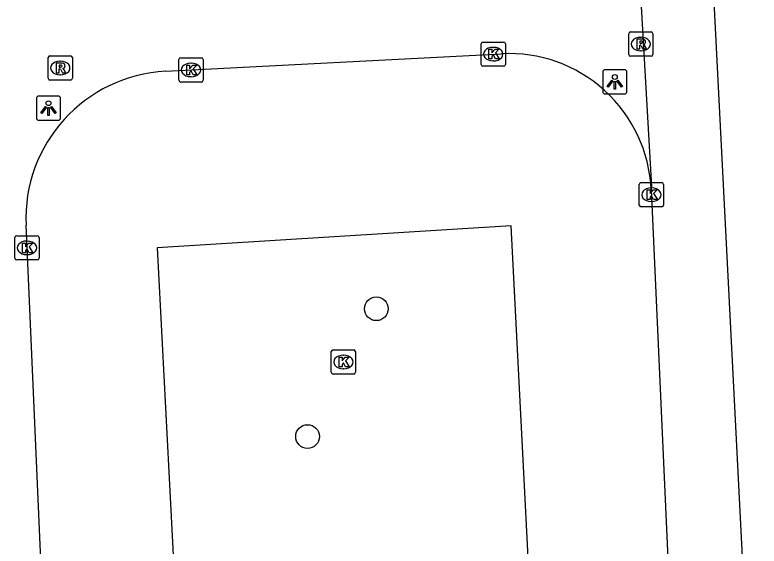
# Model space of a CAD drawing. Extents: x 160557 to 161245, y 385330 to 386505.
# Drawn here: x 160901.42 to 160932.17, y 385419.36 to 385441.3 of the extents above; entities that cross this region are included whole.
import ezdxf

# ---------------------------------------------------------------- set-up
doc = ezdxf.new("R2010")
doc.units = 0
for name, color, linetype in [('IMGEO_Boom', 7, 'Continuous'), ('IMGEO_Kolk', 7, 'Continuous'), ('IMGEO_Lichtpunt', 7, 'Continuous'), ('IMGEO_Rijbaan_lokaal_open', 7, 'Continuous'), ('IMGEO_Rioolput', 7, 'Continuous'), ('IMGEO_Voetpad_open', 7, 'Continuous')]:
    doc.layers.add(name, color=color, linetype=linetype)

msp = doc.modelspace()

# ---------------------------------------------------------------- linework, layer by layer
at = {"layer": 'IMGEO_Boom'}
for centre in [(160916.354, 385429.163), (160913.51, 385423.886)]:
    msp.add_circle(centre, 0.489, dxfattribs=at)
at = {"layer": 'IMGEO_Kolk'}
for p, q in [((160920.684, 385439.252), (160920.684, 385440.104)), ((160920.759, 385440.178), (160921.611, 385440.178)), ((160921.685, 385440.104), (160921.685, 385439.252)), ((160921.172, 385439.958), (160921.197, 385439.958)), ((160908.194, 385438.601), (160908.194, 385439.453)), ((160908.269, 385439.527), (160909.121, 385439.527)), ((160909.195, 385439.453), (160909.195, 385438.601)), ((160921.195, 385439.398), (160921.17, 385439.398)), ((160908.682, 385439.307), (160908.707, 385439.307)), ((160921.611, 385439.178), (160920.759, 385439.178)), ((160908.705, 385438.747), (160908.68, 385438.747)), ((160909.121, 385438.527), (160908.269, 385438.527)), ((160927.221, 385433.446), (160927.221, 385434.298)), ((160927.296, 385434.372), (160928.148, 385434.372)), ((160927.709, 385434.152), (160927.734, 385434.152)), ((160928.222, 385434.298), (160928.222, 385433.446)), ((160927.732, 385433.592), (160927.707, 385433.592)), ((160928.148, 385433.372), (160927.296, 385433.372)), ((160901.415, 385431.252), (160901.415, 385432.104)), ((160901.49, 385432.178), (160902.342, 385432.178)), ((160902.416, 385432.104), (160902.416, 385431.252)), ((160901.903, 385431.958), (160901.928, 385431.958)), ((160901.926, 385431.398), (160901.901, 385431.398)), ((160902.342, 385431.178), (160901.49, 385431.178)), ((160914.492, 385426.541), (160914.492, 385427.393)), ((160914.567, 385427.467), (160915.419, 385427.467)), ((160915.493, 385427.393), (160915.493, 385426.541)), ((160914.98, 385427.247), (160915.005, 385427.247)), ((160915.419, 385426.467), (160914.567, 385426.467)), ((160915.003, 385426.687), (160914.978, 385426.687))]:
    msp.add_line(p, q, dxfattribs=at)
for points in [[(160920.684, 385439.252), (160920.684, 385440.104)], [(160920.759, 385440.178), (160921.611, 385440.178)], [(160921.685, 385440.104), (160921.685, 385439.252)], [(160921.005, 385439.878), (160921.128, 385439.878), (160921.128, 385439.727), (160921.258, 385439.878), (160921.422, 385439.878), (160921.276, 385439.727), (160921.429, 385439.478), (160921.277, 385439.478), (160921.192, 385439.642), (160921.128, 385439.575), (160921.128, 385439.478), (160921.005, 385439.478), (160921.005, 385439.878)], [(160908.194, 385438.601), (160908.194, 385439.453)], [(160908.269, 385439.527), (160909.121, 385439.527)], [(160909.195, 385439.453), (160909.195, 385438.601)], [(160908.515, 385439.227), (160908.638, 385439.227), (160908.638, 385439.076), (160908.768, 385439.227), (160908.932, 385439.227), (160908.786, 385439.076), (160908.939, 385438.827), (160908.787, 385438.827), (160908.702, 385438.991), (160908.638, 385438.924), (160908.638, 385438.827), (160908.515, 385438.827), (160908.515, 385439.227)], [(160921.611, 385439.178), (160920.759, 385439.178)], [(160909.121, 385438.527), (160908.269, 385438.527)], [(160927.221, 385433.446), (160927.221, 385434.298)], [(160927.296, 385434.372), (160928.148, 385434.372)], [(160928.222, 385434.298), (160928.222, 385433.446)], [(160927.542, 385434.072), (160927.665, 385434.072), (160927.665, 385433.921), (160927.795, 385434.072), (160927.959, 385434.072), (160927.813, 385433.921), (160927.966, 385433.672), (160927.814, 385433.672), (160927.729, 385433.836), (160927.665, 385433.769), (160927.665, 385433.672), (160927.542, 385433.672), (160927.542, 385434.072)], [(160928.148, 385433.372), (160927.296, 385433.372)], [(160901.415, 385431.252), (160901.415, 385432.104)], [(160901.49, 385432.178), (160902.342, 385432.178)], [(160902.416, 385432.104), (160902.416, 385431.252)], [(160901.736, 385431.878), (160901.859, 385431.878), (160901.859, 385431.727), (160901.989, 385431.878), (160902.153, 385431.878), (160902.007, 385431.727), (160902.16, 385431.478), (160902.008, 385431.478), (160901.923, 385431.642), (160901.859, 385431.575), (160901.859, 385431.478), (160901.736, 385431.478), (160901.736, 385431.878)], [(160902.342, 385431.178), (160901.49, 385431.178)], [(160914.492, 385426.541), (160914.492, 385427.393)], [(160914.567, 385427.467), (160915.419, 385427.467)], [(160915.493, 385427.393), (160915.493, 385426.541)], [(160914.813, 385427.167), (160914.936, 385427.167), (160914.936, 385427.016), (160915.066, 385427.167), (160915.23, 385427.167), (160915.084, 385427.016), (160915.237, 385426.767), (160915.085, 385426.767), (160915, 385426.931), (160914.936, 385426.864), (160914.936, 385426.767), (160914.813, 385426.767), (160914.813, 385427.167)], [(160915.419, 385426.467), (160914.567, 385426.467)]]:
    msp.add_lwpolyline(points, dxfattribs=at)
for centre, start, end in [((160920.761, 385440.102), 91.552, 178.448), ((160920.761, 385440.102), 91.552, 178.448), ((160921.609, 385440.102), 1.552, 88.448), ((160921.609, 385440.102), 1.552, 88.448), ((160908.271, 385439.451), 91.552, 178.448), ((160908.271, 385439.451), 91.552, 178.448), ((160909.119, 385439.451), 1.552, 88.448), ((160909.119, 385439.451), 1.552, 88.448), ((160920.761, 385439.254), 181.552, 268.448), ((160920.761, 385439.254), 181.552, 268.448), ((160921.609, 385439.254), 271.552, 358.448), ((160921.609, 385439.254), 271.552, 358.448), ((160908.271, 385438.603), 181.552, 268.448), ((160908.271, 385438.603), 181.552, 268.448), ((160909.119, 385438.603), 271.552, 358.448), ((160909.119, 385438.603), 271.552, 358.448), ((160927.298, 385434.296), 91.552, 178.448), ((160927.298, 385434.296), 91.552, 178.448), ((160928.146, 385434.296), 1.552, 88.448), ((160928.146, 385434.296), 1.552, 88.448), ((160927.298, 385433.448), 181.552, 268.448), ((160927.298, 385433.448), 181.552, 268.448), ((160928.146, 385433.448), 271.552, 358.448), ((160928.146, 385433.448), 271.552, 358.448), ((160901.492, 385432.102), 91.552, 178.448), ((160901.492, 385432.102), 91.552, 178.448), ((160902.34, 385432.102), 1.552, 88.448), ((160902.34, 385432.102), 1.552, 88.448), ((160901.492, 385431.254), 181.552, 268.448), ((160901.492, 385431.254), 181.552, 268.448), ((160902.34, 385431.254), 271.552, 358.448), ((160902.34, 385431.254), 271.552, 358.448), ((160914.569, 385427.391), 91.552, 178.448), ((160914.569, 385427.391), 91.552, 178.448), ((160915.417, 385427.391), 1.552, 88.448), ((160915.417, 385427.391), 1.552, 88.448), ((160914.569, 385426.543), 181.552, 268.448), ((160914.569, 385426.543), 181.552, 268.448), ((160915.417, 385426.543), 271.552, 358.448), ((160915.417, 385426.543), 271.552, 358.448)]:
    msp.add_arc(centre, 0.0765, start, end, dxfattribs=at)
for centre, major_axis, ratio, start_param, end_param in [((160921.171, 385439.678), (-0.387, 0.002), 0.722429, 4.712389, 7.853982), ((160921.196, 385439.678), (-0.39, 0.002), 0.717154, 1.570796, 4.712389), ((160908.681, 385439.027), (-0.387, 0.002), 0.722429, 4.712389, 7.853982), ((160908.706, 385439.027), (-0.39, 0.002), 0.717154, 1.570796, 4.712389), ((160927.708, 385433.872), (-0.387, 0.002), 0.722429, 4.712389, 7.853982), ((160927.733, 385433.872), (-0.39, 0.002), 0.717154, 1.570796, 4.712389), ((160901.902, 385431.678), (-0.387, 0.002), 0.722429, 4.712389, 7.853982), ((160901.927, 385431.678), (-0.39, 0.002), 0.717154, 1.570796, 4.712389), ((160914.979, 385426.967), (-0.387, 0.002), 0.722429, 4.712389, 7.853982), ((160915.004, 385426.967), (-0.39, 0.002), 0.717154, 1.570796, 4.712389)]:
    msp.add_ellipse(centre, major_axis=major_axis, ratio=ratio, start_param=start_param, end_param=end_param, dxfattribs=at)
at = {"layer": 'IMGEO_Lichtpunt'}
for p, q in [((160925.712, 385438.936), (160925.712, 385438.129)), ((160925.712, 385438.936), (160925.712, 385438.129)), ((160926.614, 385439.031), (160925.806, 385439.031)), ((160926.614, 385439.031), (160925.806, 385439.031)), ((160926.708, 385438.129), (160926.708, 385438.936)), ((160926.708, 385438.129), (160926.708, 385438.936)), ((160902.305, 385437.852), (160902.305, 385437.045)), ((160902.305, 385437.852), (160902.305, 385437.045)), ((160903.207, 385437.947), (160902.399, 385437.947)), ((160903.207, 385437.947), (160902.399, 385437.947)), ((160903.301, 385437.045), (160903.301, 385437.852)), ((160903.301, 385437.045), (160903.301, 385437.852)), ((160925.806, 385438.035), (160926.614, 385438.035)), ((160925.806, 385438.035), (160926.614, 385438.035)), ((160902.399, 385436.951), (160903.207, 385436.951)), ((160902.399, 385436.951), (160903.207, 385436.951))]:
    msp.add_line(p, q, dxfattribs=at)
for points in [[(160926.086, 385438.6), (160926.125, 385438.572), (160925.937, 385438.31), (160925.899, 385438.337), (160926.086, 385438.6)], [(160926.188, 385438.552), (160926.235, 385438.552), (160926.235, 385438.23), (160926.188, 385438.23), (160926.188, 385438.552)], [(160926.298, 385438.572), (160926.336, 385438.599), (160926.523, 385438.337), (160926.484, 385438.309), (160926.298, 385438.572)], [(160902.679, 385437.516), (160902.718, 385437.488), (160902.53, 385437.226), (160902.492, 385437.253), (160902.679, 385437.516)], [(160902.891, 385437.488), (160902.929, 385437.515), (160903.116, 385437.253), (160903.077, 385437.225), (160902.891, 385437.488)], [(160902.781, 385437.468), (160902.828, 385437.468), (160902.828, 385437.146), (160902.781, 385437.146), (160902.781, 385437.468)]]:
    msp.add_lwpolyline(points, dxfattribs=at)
for centre in [(160926.211, 385438.734), (160902.804, 385437.65)]:
    msp.add_circle(centre, 0.0994, dxfattribs=at)
for centre, start, end in [((160925.806, 385438.936), 90, 180), ((160925.806, 385438.936), 90, 180), ((160926.614, 385438.936), 0, 90), ((160926.614, 385438.936), 0, 90), ((160902.399, 385437.852), 90, 180), ((160902.399, 385437.852), 90, 180), ((160903.207, 385437.852), 0, 90), ((160903.207, 385437.852), 0, 90), ((160925.806, 385438.129), 180, 270), ((160925.806, 385438.129), 180, 270), ((160926.614, 385438.129), 270, 0), ((160926.614, 385438.129), 270, 360), ((160902.399, 385437.045), 180, 270), ((160902.399, 385437.045), 180, 270), ((160903.207, 385437.045), 270, 0), ((160903.207, 385437.045), 270, 360)]:
    msp.add_arc(centre, 0.0946, start, end, dxfattribs=at)
at = {"layer": 'IMGEO_Rijbaan_lokaal_open'}
for points in [[(160907.647, 385438.972), (160921.529, 385439.695)], [(160927.711, 385434.087), (160928.798, 385410.012), (160930.421, 385378.278), (160930.613, 385374.533), (160930.677, 385373.303), (160930.876, 385369.442), (160932.172, 385344.383)], [(160902.976, 385407.8), (160901.875, 385432.61)], [(160921.926, 385432.593), (160907.294, 385431.683), (160908.535, 385407.889), (160908.547, 385407.673), (160910.933, 385407.805), (160923.158, 385408.482), (160923.146, 385408.698), (160921.926, 385432.593)]]:
    msp.add_lwpolyline(points, dxfattribs=at)
for centre, radius, start, end in [((160921.834, 385433.82), 5.883, 2.6017, 92.9728), ((160907.964, 385432.885), 6.095, 92.9784, 182.5891)]:
    msp.add_arc(centre, radius, start, end, dxfattribs=at)
at = {"layer": 'IMGEO_Rioolput'}
for p, q in [((160926.857, 385440.592), (160927.709, 385440.592)), ((160926.782, 385439.666), (160926.782, 385440.518)), ((160927.27, 385440.372), (160927.295, 385440.372)), ((160927.783, 385440.518), (160927.783, 385439.666)), ((160927.293, 385439.812), (160927.268, 385439.812)), ((160902.791, 385438.682), (160902.791, 385439.534)), ((160902.866, 385439.608), (160903.718, 385439.608)), ((160903.279, 385439.388), (160903.304, 385439.388)), ((160903.792, 385439.534), (160903.792, 385438.682)), ((160927.709, 385439.592), (160926.857, 385439.592)), ((160903.302, 385438.828), (160903.277, 385438.828)), ((160903.718, 385438.608), (160902.866, 385438.608))]:
    msp.add_line(p, q, dxfattribs=at)
for points in [[(160926.857, 385440.592), (160927.709, 385440.592)], [(160926.782, 385439.666), (160926.782, 385440.518)], [(160927.371, 385440.29), (160927.119, 385440.292), (160927.119, 385439.892)], [(160927.783, 385440.518), (160927.783, 385439.666)], [(160927.119, 385439.892), (160927.243, 385439.892), (160927.243, 385440.054), (160927.254, 385440.054)], [(160927.297, 385440.211), (160927.243, 385440.211), (160927.243, 385440.13)], [(160927.243, 385440.13), (160927.295, 385440.13)], [(160927.301, 385440.025), (160927.372, 385439.892), (160927.512, 385439.892), (160927.447, 385440.018)], [(160902.791, 385438.682), (160902.791, 385439.534)], [(160902.866, 385439.608), (160903.718, 385439.608)], [(160903.792, 385439.534), (160903.792, 385438.682)], [(160927.709, 385439.592), (160926.857, 385439.592)], [(160903.38, 385439.306), (160903.128, 385439.308), (160903.128, 385438.908)], [(160903.128, 385438.908), (160903.252, 385438.908), (160903.252, 385439.07), (160903.263, 385439.07)], [(160903.306, 385439.227), (160903.252, 385439.227), (160903.252, 385439.146)], [(160903.252, 385439.146), (160903.304, 385439.146)], [(160903.31, 385439.041), (160903.381, 385438.908), (160903.521, 385438.908), (160903.456, 385439.034)], [(160903.718, 385438.608), (160902.866, 385438.608)]]:
    msp.add_lwpolyline(points, dxfattribs=at)
for centre, radius, start, end in [((160926.859, 385440.516), 0.0765, 91.552, 178.448), ((160926.859, 385440.516), 0.0765, 91.552, 178.448), ((160927.707, 385440.516), 0.0765, 1.552, 88.448), ((160927.707, 385440.516), 0.0765, 1.552, 88.448), ((160927.37, 385440.18), 0.109, 350.3612, 89.416), ((160927.253, 385440.001), 0.0533, 26.0293, 88.6989), ((160927.279, 385440.319), 0.19, 274.7715, 282.9687), ((160927.303, 385440.115), 0.0964, 77.0061, 93.1865), ((160927.317, 385440.172), 0.0378, 276.6634, 79.6772), ((160927.368, 385440.18), 0.112, 277.5842, 350.9817), ((160927.352, 385439.965), 0.108, 29.5134, 73.7905), ((160902.868, 385439.532), 0.0765, 91.552, 178.448), ((160902.868, 385439.532), 0.0765, 91.552, 178.448), ((160903.716, 385439.532), 0.0765, 1.552, 88.448), ((160903.716, 385439.532), 0.0765, 1.552, 88.448), ((160926.859, 385439.668), 0.0765, 181.552, 268.448), ((160926.859, 385439.668), 0.0765, 181.552, 268.448), ((160927.707, 385439.668), 0.0765, 271.552, 358.448), ((160927.707, 385439.668), 0.0765, 271.552, 358.448), ((160903.262, 385439.017), 0.0533, 26.0293, 88.6989), ((160903.288, 385439.335), 0.19, 274.7715, 282.9687), ((160903.312, 385439.131), 0.0964, 77.0061, 93.1865), ((160903.326, 385439.188), 0.0378, 276.6634, 79.6772), ((160903.379, 385439.196), 0.109, 350.3612, 89.416), ((160903.377, 385439.196), 0.112, 277.5842, 350.9817), ((160903.361, 385438.981), 0.108, 29.5134, 73.7905), ((160902.868, 385438.684), 0.0765, 181.552, 268.448), ((160902.868, 385438.684), 0.0765, 181.552, 268.448), ((160903.716, 385438.684), 0.0765, 271.552, 358.448), ((160903.716, 385438.684), 0.0765, 271.552, 358.448)]:
    msp.add_arc(centre, radius, start, end, dxfattribs=at)
for centre, major_axis, ratio, start_param, end_param in [((160927.269, 385440.092), (-0.387, 0.002), 0.722429, 4.712389, 7.853982), ((160927.294, 385440.092), (-0.39, 0.002), 0.717154, 1.570796, 4.712389), ((160903.278, 385439.108), (-0.387, 0.002), 0.722429, 4.712389, 7.853982), ((160903.303, 385439.108), (-0.39, 0.002), 0.717154, 1.570796, 4.712389)]:
    msp.add_ellipse(centre, major_axis=major_axis, ratio=ratio, start_param=start_param, end_param=end_param, dxfattribs=at)
at = {"layer": 'IMGEO_Voetpad_open'}
for points in [[(160929.105, 385465.306), (160932.057, 385407.596)], [(160927.066, 385445.771), (160927.07, 385445.742), (160927.718, 385434.204), (160927.711, 385434.087)]]:
    msp.add_lwpolyline(points, dxfattribs=at)

doc.saveas('drawing.dxf')
